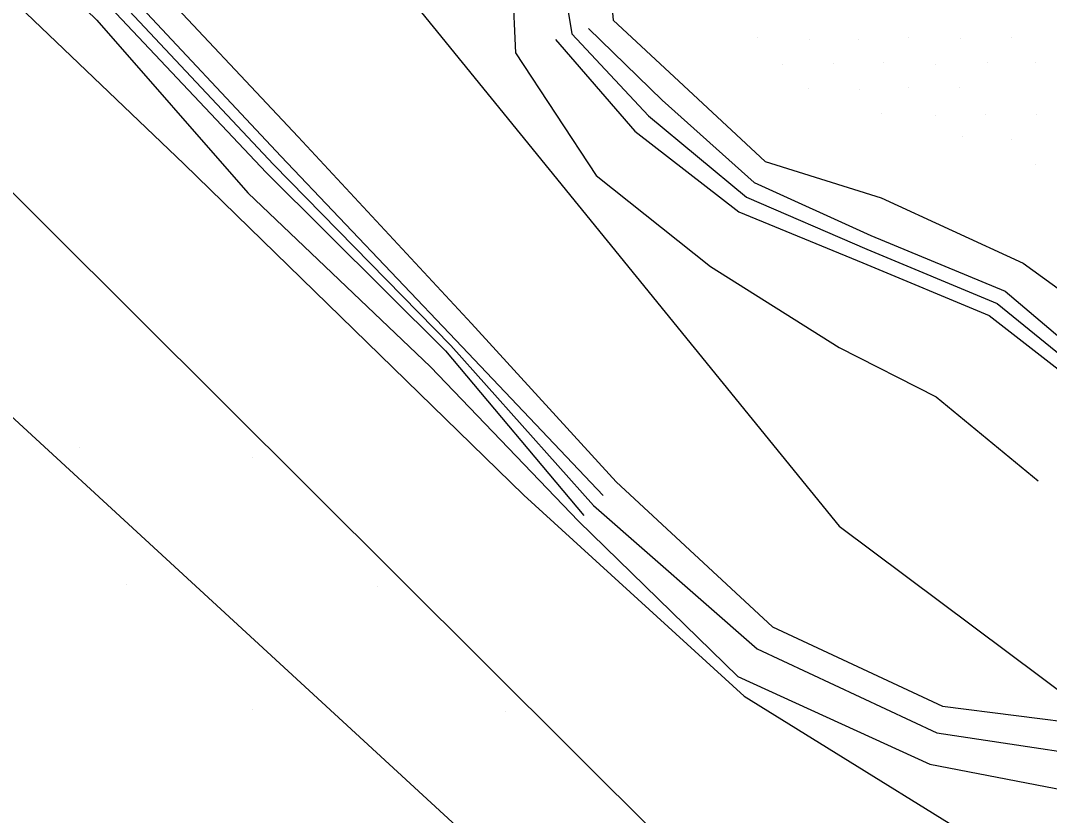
# Model space of a CAD drawing. Extents: x 1602514 to 1609837, y 863887 to 871157.
# Drawn here: x 1606090.8 to 1606176.9, y 865946.5 to 866013 of the extents above; entities that cross this region are included whole.
import ezdxf

# ---------------------------------------------------------------- set-up
doc = ezdxf.new("R2010")
doc.units = 0
for name, color, linetype in [('Survey-Entrances', 7, 'Continuous'), ('Survey-Flow line', 7, 'Continuous'), ('Survey-Ridge Lines', 7, 'Continuous'), ('Survey-Spot dirt', 7, 'Continuous'), ('Survey-Vegetation trees', 7, 'Continuous')]:
    doc.layers.add(name, color=color, linetype=linetype)

msp = doc.modelspace()

# ---------------------------------------------------------------- linework, layer by layer
at = {"layer": 'Survey-Entrances'}
for points in [[(1605874.244, 866215.485), (1605913.645, 866199.227), (1605935.58, 866185.165), (1605958.164, 866164.192), (1605974.98, 866146.634), (1605998.702, 866117.045), (1606035.097, 866072.5), (1606068.649, 866035.27), (1606104.475, 866001.048), (1606132.908, 865973.328), (1606151.35, 865956.502), (1606177.346, 865940.407), (1606202.53, 865919.272), (1606220.728, 865906.347), (1606236.488, 865900.738), (1606251.355, 865897.568), (1606273.452, 865882.367), (1606297.986, 865863.834), (1606322.52, 865847.657), (1606339.417, 865830.912), (1606374.431, 865812.053), (1606392.71, 865802.217), (1606466.053, 865757.663)], [(1605874.244, 866215.485), (1605913.645, 866199.227), (1605935.58, 866185.165), (1605958.164, 866164.192), (1605974.98, 866146.634), (1605998.702, 866117.045), (1606035.097, 866072.5), (1606068.649, 866035.27), (1606104.475, 866001.048), (1606132.908, 865973.328), (1606151.35, 865956.502), (1606177.346, 865940.407), (1606202.53, 865919.272), (1606220.728, 865906.347), (1606236.488, 865900.738), (1606251.355, 865897.568), (1606273.452, 865882.367), (1606297.986, 865863.834), (1606322.52, 865847.657), (1606339.417, 865830.912), (1606374.431, 865812.053), (1606392.71, 865802.217), (1606466.053, 865757.663)], [(1605980.439, 866121.087), (1606019.194, 866074.992), (1606085.728, 866003.012), (1606144.444, 865944.546), (1606164.347, 865927.191), (1606213.395, 865894.188), (1606253.629, 865868.44), (1606340.925, 865816.944), (1606394.589, 865787.872), (1606454.137, 865751.618), (1606496.706, 865723.411), (1606531.802, 865703.739), (1606585.257, 865664.883), (1606641.474, 865621.476)], [(1605980.439, 866121.087), (1606019.194, 866074.992), (1606085.728, 866003.012), (1606144.444, 865944.546), (1606164.347, 865927.191), (1606213.395, 865894.188), (1606253.629, 865868.44), (1606340.925, 865816.944), (1606394.589, 865787.872), (1606454.137, 865751.618), (1606496.706, 865723.411), (1606531.802, 865703.739), (1606585.257, 865664.883), (1606641.474, 865621.476)]]:
    msp.add_lwpolyline(points, dxfattribs=at)
at = {"layer": 'Survey-Flow line'}
for points in [[(1605872.246, 866235.131), (1605882.462, 866217.791), (1605888.573, 866214.988), (1605895.386, 866212.464), (1605921.172, 866199.827), (1605940.436, 866185.145), (1605972.49, 866154.002), (1605997.218, 866123.721), (1606022.332, 866092.573), (1606048.891, 866064.735), (1606083.037, 866029.514), (1606099.054, 866014.774), (1606111.975, 866000.983), (1606126.809, 865985.841), (1606138.743, 865972.461), (1606152.442, 865960.46), (1606167.45, 865953.438), (1606186.333, 865950.587), (1606201.459, 865951.335), (1606216.918, 865953.301), (1606226.82, 865954.329), (1606232.043, 865955.856), (1606234.479, 865957.387), (1606237.687, 865956.156)], [(1605872.246, 866235.131), (1605882.462, 866217.791), (1605888.573, 866214.988), (1605895.386, 866212.464), (1605921.172, 866199.827), (1605940.436, 866185.145), (1605972.49, 866154.002), (1605997.218, 866123.721), (1606022.332, 866092.573), (1606048.891, 866064.735), (1606083.037, 866029.514), (1606099.054, 866014.774), (1606111.975, 866000.983), (1606126.809, 865985.841), (1606138.743, 865972.461), (1606152.442, 865960.46), (1606167.45, 865953.438), (1606186.333, 865950.587), (1606201.459, 865951.335), (1606216.918, 865953.301), (1606226.82, 865954.329), (1606232.043, 865955.856), (1606234.479, 865957.387), (1606237.687, 865956.156)], [(1606133.597, 866033.814), (1606135.407, 866021.225), (1606136.931, 866011.902), (1606143.34, 866005.062), (1606151.537, 865998.24), (1606161.599, 865993.896), (1606172.499, 865989.366), (1606184.692, 865979.468), (1606189.838, 865975.86), (1606195.14, 865972.512), (1606200.581, 865971.689)], [(1606133.597, 866033.814), (1606135.407, 866021.225), (1606136.931, 866011.902), (1606143.34, 866005.062), (1606151.537, 865998.24), (1606161.599, 865993.896), (1606172.499, 865989.366), (1606184.692, 865979.468), (1606189.838, 865975.86), (1606195.14, 865972.512), (1606200.581, 865971.689)]]:
    msp.add_lwpolyline(points, dxfattribs=at)
at = {"layer": 'Survey-Ridge Lines'}
for points in [[(1605883.13, 866219.023), (1605889.278, 866216.913), (1605896.428, 866214.431), (1605922.123, 866201.188), (1605941.268, 866186.185), (1605973.057, 866154.598), (1605998.51, 866124.759), (1606023.699, 866093.655), (1606050.375, 866066.17), (1606084.578, 866030.995), (1606101.294, 866016.859), (1606114.056, 866003.298), (1606128.532, 865987.671), (1606140.651, 865974.429), (1606153.73, 865962.296), (1606167.928, 865955.68), (1606186.413, 865953.318), (1606201.325, 865953.874), (1606216.678, 865955.27), (1606226.629, 865957.45), (1606223.862, 865967.781)], [(1605883.13, 866219.023), (1605889.278, 866216.913), (1605896.428, 866214.431), (1605922.123, 866201.188), (1605941.268, 866186.185), (1605973.057, 866154.598), (1605998.51, 866124.759), (1606023.699, 866093.655), (1606050.375, 866066.17), (1606084.578, 866030.995), (1606101.294, 866016.859), (1606114.056, 866003.298), (1606128.532, 865987.671), (1606140.651, 865974.429), (1606153.73, 865962.296), (1606167.928, 865955.68), (1606186.413, 865953.318), (1606201.325, 865953.874), (1606216.678, 865955.27), (1606226.629, 865957.45), (1606223.862, 865967.781)], [(1605881.262, 866215.579), (1605887.977, 866213.362), (1605894.032, 866209.903), (1605920.221, 866198.465), (1605939.51, 866183.991), (1605971.618, 866153.076), (1605995.851, 866122.62), (1606020.882, 866091.419), (1606047.06, 866062.959), (1606081.626, 866028.157), (1606097.213, 866013.059), (1606109.843, 865998.595), (1606125.123, 865984.046), (1606137.478, 865971.154), (1606150.823, 865958.154), (1606166.89, 865950.817), (1606186.231, 865947.084), (1606201.609, 865948.503), (1606217.168, 865951.259), (1606227.012, 865951.208), (1606233.212, 865953.299)], [(1605881.262, 866215.579), (1605887.977, 866213.362), (1605894.032, 866209.903), (1605920.221, 866198.465), (1605939.51, 866183.991), (1605971.618, 866153.076), (1605995.851, 866122.62), (1606020.882, 866091.419), (1606047.06, 866062.959), (1606081.626, 866028.157), (1606097.213, 866013.059), (1606109.843, 865998.595), (1606125.123, 865984.046), (1606137.478, 865971.154), (1606150.823, 865958.154), (1606166.89, 865950.817), (1606186.231, 865947.084), (1606201.609, 865948.503), (1606217.168, 865951.259), (1606227.012, 865951.208), (1606233.212, 865953.299)], [(1605895.775, 866213.197), (1605921.671, 866200.54), (1605940.725, 866185.507), (1605972.835, 866154.363), (1605997.639, 866124.058), (1606022.869, 866092.997), (1606049.516, 866065.338), (1606083.61, 866030.065), (1606099.754, 866015.425), (1606112.59, 866001.662), (1606127.24, 865986.297), (1606139.55, 865973.292)], [(1605895.775, 866213.197), (1605921.671, 866200.54), (1605940.725, 866185.507), (1605972.835, 866154.363), (1605997.639, 866124.058), (1606022.869, 866092.997), (1606049.516, 866065.338), (1606083.61, 866030.065), (1606099.754, 866015.425), (1606112.59, 866001.662), (1606127.24, 865986.297), (1606139.55, 865973.292)], [(1605894.999, 866211.73), (1605920.674, 866199.113), (1605940.146, 866184.785), (1605972.149, 866153.638), (1605996.798, 866123.382), (1606021.798, 866092.146), (1606048.268, 866064.129), (1606082.465, 866028.964), (1606098.355, 866014.123), (1606111.367, 866000.297), (1606126.381, 865985.383), (1606137.938, 865971.628)], [(1605894.999, 866211.73), (1605920.674, 866199.113), (1605940.146, 866184.785), (1605972.149, 866153.638), (1605996.798, 866123.382), (1606021.798, 866092.146), (1606048.268, 866064.129), (1606082.465, 866028.964), (1606098.355, 866014.123), (1606111.367, 866000.297), (1606126.381, 865985.383), (1606137.938, 865971.628)], [(1606091.952, 866041.512), (1606105.373, 866039.923), (1606117.648, 866038.939), (1606121.363, 866034.968), (1606126.917, 866031.105), (1606131.713, 866021.286), (1606132.214, 866010.308), (1606138.962, 866000.051), (1606148.529, 865992.448), (1606159.281, 865985.668), (1606167.393, 865981.536), (1606175.945, 865974.517)], [(1606091.952, 866041.512), (1606105.373, 866039.923), (1606117.648, 866038.939), (1606121.363, 866034.968), (1606126.917, 866031.105), (1606131.713, 866021.286), (1606132.214, 866010.308), (1606138.962, 866000.051), (1606148.529, 865992.448), (1606159.281, 865985.668), (1606167.393, 865981.536), (1606175.945, 865974.517)], [(1606139.644, 866021.154), (1606140.397, 866013.057), (1606145.877, 866007.936), (1606153.098, 866001.243), (1606162.817, 865998.183), (1606174.691, 865992.725), (1606187.811, 865983.227)], [(1606139.644, 866021.154), (1606140.397, 866013.057), (1606145.877, 866007.936), (1606153.098, 866001.243), (1606162.817, 865998.183), (1606174.691, 865992.725), (1606187.811, 865983.227)], [(1606138.318, 866012.359), (1606144.485, 866006.348), (1606152.171, 865999.459), (1606161.93, 865995.042), (1606173.173, 865990.397), (1606185.256, 865980.145), (1606190.413, 865976.947), (1606195.459, 865974.08), (1606200.345, 865975.28), (1606204.797, 865976.629), (1606211.142, 865978.949), (1606217.016, 865981.272), (1606222.702, 865980.635), (1606232.598, 865976.697), (1606235.895, 865971.428), (1606238.929, 865966.209)], [(1606138.318, 866012.359), (1606144.485, 866006.348), (1606152.171, 865999.459), (1606161.93, 865995.042), (1606173.173, 865990.397), (1606185.256, 865980.145), (1606190.413, 865976.947), (1606195.459, 865974.08), (1606200.345, 865975.28), (1606204.797, 865976.629), (1606211.142, 865978.949), (1606217.016, 865981.272), (1606222.702, 865980.635), (1606232.598, 865976.697), (1606235.895, 865971.428), (1606238.929, 865966.209)], [(1606135.557, 866011.431), (1606142.213, 866003.758), (1606150.904, 865997.019), (1606161.281, 865992.744), (1606171.828, 865988.335), (1606184.131, 865978.788), (1606189.262, 865974.775), (1606194.826, 865970.941), (1606200.821, 865968.099), (1606206.452, 865970.46), (1606213.961, 865973.051), (1606217.351, 865978.375), (1606222.074, 865978.204), (1606231.468, 865975.544), (1606234.627, 865970.138), (1606236.628, 865965.388)], [(1606135.557, 866011.431), (1606142.213, 866003.758), (1606150.904, 865997.019), (1606161.281, 865992.744), (1606171.828, 865988.335), (1606184.131, 865978.788), (1606189.262, 865974.775), (1606194.826, 865970.941), (1606200.821, 865968.099), (1606206.452, 865970.46), (1606213.961, 865973.051), (1606217.351, 865978.375), (1606222.074, 865978.204), (1606231.468, 865975.544), (1606234.627, 865970.138), (1606236.628, 865965.388)]]:
    msp.add_lwpolyline(points, dxfattribs=at)
at = {"layer": 'Survey-Spot dirt'}
for p, q in [((1606152.469, 866011.563), (1606152.469, 866011.563)), ((1606152.469, 866011.563), (1606152.469, 866011.563)), ((1606156.844, 866011.426), (1606156.844, 866011.426)), ((1606156.844, 866011.426), (1606156.844, 866011.426)), ((1606160.877, 866011.461), (1606160.877, 866011.461)), ((1606160.877, 866011.461), (1606160.877, 866011.461)), ((1606165.126, 866011.617), (1606165.126, 866011.617)), ((1606165.126, 866011.617), (1606165.126, 866011.617)), ((1606169.452, 866011.531), (1606169.452, 866011.531)), ((1606169.452, 866011.531), (1606169.452, 866011.531)), ((1606173.738, 866011.61), (1606173.738, 866011.61)), ((1606173.738, 866011.61), (1606173.738, 866011.61)), ((1606154.534, 866009.374), (1606154.534, 866009.374)), ((1606154.534, 866009.374), (1606154.534, 866009.374)), ((1606158.849, 866009.428), (1606158.849, 866009.428)), ((1606158.849, 866009.428), (1606158.849, 866009.428)), ((1606163.039, 866009.471), (1606163.039, 866009.471)), ((1606163.039, 866009.471), (1606163.039, 866009.471)), ((1606167.329, 866009.368), (1606167.329, 866009.368)), ((1606167.329, 866009.368), (1606167.329, 866009.368)), ((1606171.664, 866009.488), (1606171.664, 866009.488)), ((1606171.664, 866009.488), (1606171.664, 866009.488)), ((1606175.692, 866009.488), (1606175.692, 866009.488)), ((1606175.692, 866009.488), (1606175.692, 866009.488)), ((1606156.703, 866007.306), (1606156.703, 866007.306)), ((1606156.703, 866007.306), (1606156.703, 866007.306)), ((1606160.998, 866007.256), (1606160.998, 866007.256)), ((1606160.998, 866007.256), (1606160.998, 866007.256)), ((1606165.129, 866007.378), (1606165.129, 866007.378)), ((1606165.129, 866007.378), (1606165.129, 866007.378)), ((1606169.397, 866007.423), (1606169.397, 866007.423)), ((1606169.397, 866007.423), (1606169.397, 866007.423)), ((1606162.862, 866005.209), (1606162.862, 866005.209)), ((1606162.862, 866005.209), (1606162.862, 866005.209)), ((1606167.313, 866005.103), (1606167.313, 866005.103)), ((1606167.313, 866005.103), (1606167.313, 866005.103)), ((1606171.566, 866005.164), (1606171.566, 866005.164)), ((1606171.566, 866005.164), (1606171.566, 866005.164)), ((1606175.784, 866005.176), (1606175.784, 866005.176)), ((1606175.784, 866005.176), (1606175.784, 866005.176)), ((1606169.64, 866003.3), (1606169.64, 866003.3)), ((1606169.64, 866003.3), (1606169.64, 866003.3)), ((1606173.7, 866003.054), (1606173.7, 866003.054)), ((1606173.7, 866003.054), (1606173.7, 866003.054)), ((1606175.706, 866000.95), (1606175.706, 866000.95)), ((1606175.706, 866000.95), (1606175.706, 866000.95)), ((1606095.736, 865977.293), (1606095.736, 865977.293)), ((1606095.736, 865977.293), (1606095.736, 865977.293)), ((1606110.211, 865976.5), (1606110.211, 865976.5)), ((1606110.211, 865976.5), (1606110.211, 865976.5)), ((1606099.707, 865965.861), (1606099.707, 865965.861)), ((1606099.707, 865965.861), (1606099.707, 865965.861)), ((1606120.693, 865965.714), (1606120.693, 865965.714)), ((1606120.693, 865965.714), (1606120.693, 865965.714)), ((1606110.205, 865955.392), (1606110.205, 865955.392)), ((1606110.205, 865955.392), (1606110.205, 865955.392)), ((1606131.379, 865955.219), (1606131.379, 865955.219)), ((1606131.379, 865955.219), (1606131.379, 865955.219))]:
    msp.add_line(p, q, dxfattribs=at)
at = {"layer": 'Survey-Vegetation trees'}
for points in [[(1605868.242, 866270.345), (1605917.005, 866264.246), (1606013.006, 866150.652), (1606159.294, 865970.731), (1606288.82, 865873.909), (1606519.681, 865754.978), (1606525.776, 865726.007), (1606624.064, 865677.978), (1606673.588, 865661.968), (1606653.017, 865637.572), (1606750.542, 865552.185), (1606932.64, 865405.809), (1606897.485, 865634.772), (1606852.532, 866057.892), (1606634.623, 866157.763), (1606377.049, 866304.336), (1606183.522, 866423.267), (1605933.613, 866558.208), (1605731.705, 866735.079)], [(1605868.242, 866270.345), (1605917.005, 866264.246), (1606013.006, 866150.652), (1606159.294, 865970.731), (1606288.82, 865873.909), (1606519.681, 865754.978), (1606525.776, 865726.007), (1606624.064, 865677.978), (1606673.588, 865661.968), (1606653.017, 865637.572), (1606750.542, 865552.185), (1606932.64, 865405.809), (1606897.485, 865634.772), (1606852.532, 866057.892), (1606634.623, 866157.763), (1606377.049, 866304.336), (1606183.522, 866423.267), (1605933.613, 866558.208), (1605731.705, 866735.079)], [(1606966.169, 865108.64), (1606926.006, 865368.719), (1606585.429, 865634.789), (1606394.188, 865784.978), (1606151.898, 865922.968), (1606027.705, 866037.325), (1605914.18, 866179.127), (1605665.453, 866233.318)], [(1606966.169, 865108.64), (1606926.006, 865368.719), (1606585.429, 865634.789), (1606394.188, 865784.978), (1606151.898, 865922.968), (1606027.705, 866037.325), (1605914.18, 866179.127), (1605665.453, 866233.318)]]:
    msp.add_lwpolyline(points, dxfattribs=at)

doc.saveas('drawing.dxf')
